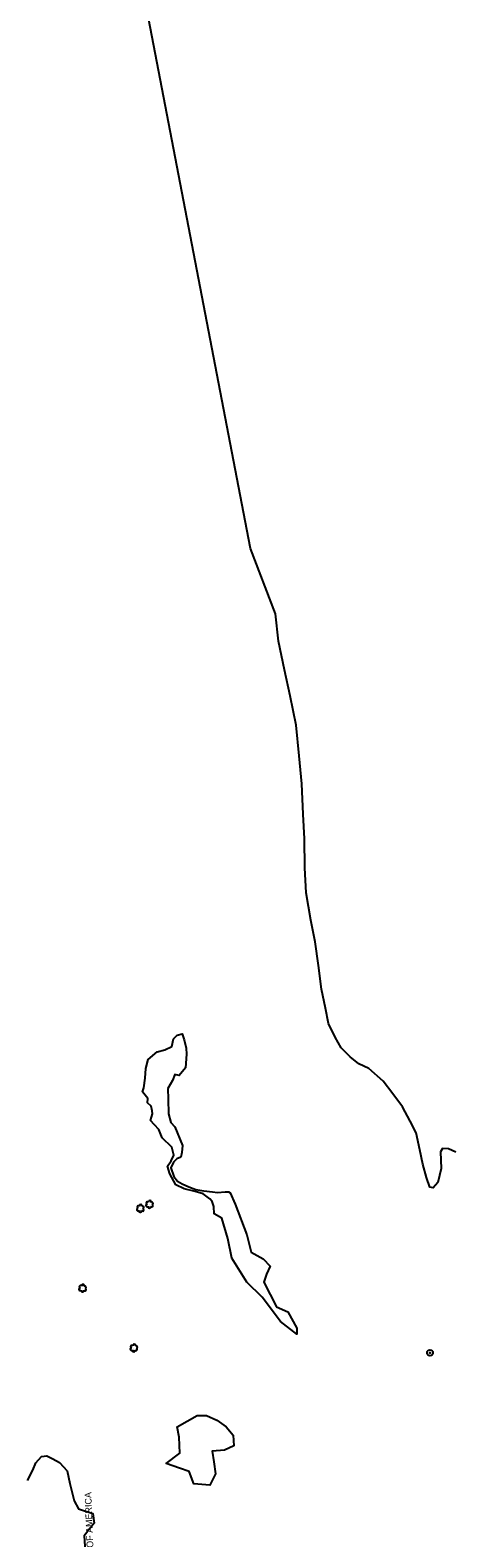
# Model space of a CAD drawing. Extents: x 3040896 to 3051146, y 687568 to 732976.
# Drawn here: x 3045021 to 3045338, y 719844 to 720970 of the extents above; entities that cross this region are included whole.
import ezdxf

# ---------------------------------------------------------------- set-up
doc = ezdxf.new("R2010")
doc.units = 0
for name, color, linetype in [('Exist Hydro Stream or Body of Water', 7, 'Continuous'), ('Exist Other Culture Area Outline', 7, 'Continuous'), ('Exist Other Culture Located Object CELL', 7, 'Continuous'), ('Exist Property Owner Text', 7, 'Continuous'), ('Exist Vegetation Hedge Row', 7, 'Continuous'), ('Exist Vegetation Shrub CELL', 7, 'Continuous')]:
    doc.layers.add(name, color=color, linetype=linetype)

msp = doc.modelspace()

# ---------------------------------------------------------------- linework, layer by layer
at = {"layer": 'Exist Hydro Stream or Body of Water'}
for points in [[(3045185.2, 720582.8), (3044984, 721627)], [(3045206, 720513.6), (3045203.7, 720534), (3045185.2, 720582.8)], [(3045338.4, 720132.2), (3045332.8, 720134.7), (3045328.5, 720134.9), (3045326.9, 720132.4), (3045327.5, 720119.9), (3045324.9, 720109.6), (3045321.5, 720105.6), (3045319, 720106.1), (3045316.4, 720113.3), (3045313.8, 720123.2), (3045311.4, 720133.8), (3045308.7, 720146.7), (3045304.4, 720155.3), (3045298.5, 720165.9), (3045291.4, 720175.8), (3045284.1, 720185.2), (3045273.4, 720194.5), (3045266, 720198.2), (3045259.6, 720203.4), (3045252.8, 720210.1), (3045248.3, 720218), (3045243.3, 720228.2), (3045241, 720239.6), (3045238.1, 720253.8), (3045236, 720271.4), (3045233.4, 720289.1), (3045230.1, 720305.3), (3045226.8, 720325.8), (3045225.6, 720344.4), (3045225.4, 720366), (3045224.4, 720384.4), (3045223.5, 720407), (3045221.5, 720427.9), (3045219.2, 720450.9), (3045214.8, 720472.7), (3045210.5, 720492.3), (3045206, 720513.6)]]:
    msp.add_lwpolyline(points, dxfattribs=at)
at = {"layer": 'Exist Other Culture Area Outline'}
for points in [[(3045157.7, 720091.6), (3045156.6, 720095.4), (3045154.9, 720097.3), (3045149.7, 720101.1), (3045143.9, 720102.8), (3045135.7, 720104.8), (3045129.3, 720107.7), (3045124.9, 720115.9), (3045123.2, 720121.8), (3045125.8, 720125.7), (3045128, 720130), (3045126.4, 720136), (3045119.3, 720142.8), (3045116.6, 720149.2), (3045113.5, 720152.5), (3045110.4, 720155.7), (3045112.1, 720160.8), (3045111.8, 720163), (3045111, 720166.5), (3045108.3, 720169.1), (3045108.6, 720172.2), (3045104.4, 720177.1), (3045105.6, 720180.1), (3045106.6, 720187.3), (3045107, 720194.5), (3045108.8, 720201.3), (3045115.4, 720207), (3045121.1, 720208.6), (3045126.4, 720211.1), (3045127.6, 720216.8), (3045130.5, 720219.6), (3045134.2, 720220.6), (3045135.5, 720216), (3045137.2, 720209.7), (3045137.4, 720205.2), (3045136.5, 720195.1), (3045131.8, 720189.4), (3045128.6, 720190.2), (3045126.8, 720185.7), (3045123.5, 720179.7), (3045123.8, 720171.7), (3045124, 720160.8), (3045125.7, 720154.2), (3045128.6, 720151), (3045134.4, 720137.1), (3045133.8, 720132), (3045133.2, 720128.5), (3045130.2, 720127.1), (3045127.6, 720124.6), (3045125.6, 720120.5), (3045128, 720114.1), (3045130.7, 720110.4), (3045134.2, 720108.5), (3045139.2, 720106.2), (3045144.4, 720104.2), (3045150.3, 720103.4), (3045156.8, 720102.5), (3045160.5, 720102.1), (3045166.1, 720102.6), (3045168.6, 720102.5), (3045169.9, 720101.7), (3045173.6, 720093.3)], [(3045173.6, 720093.3), (3045182.5, 720070.4), (3045185.6, 720057.5), (3045194.7, 720052.6), (3045199.7, 720047), (3045197, 720041), (3045195.2, 720035.2), (3045204.6, 720016.7), (3045213.1, 720012.9), (3045219.7, 720000.8), (3045219.7, 719996.3), (3045207.6, 720005.7), (3045193.9, 720023.8), (3045182.5, 720035.1), (3045171.1, 720053), (3045168.3, 720067.6), (3045163.8, 720082.8), (3045158, 720086.1), (3045157.7, 720091.6)]]:
    msp.add_lwpolyline(points, dxfattribs=at)
at = {"layer": 'Exist Other Culture Located Object CELL'}
for radius in [2.18, 0.24]:
    msp.add_circle((3045319.1, 719982.4), radius, dxfattribs=at)
at = {"layer": 'Exist Vegetation Hedge Row'}
for points in [[(3045145.2, 719935.6), (3045152.2, 719935.6), (3045159.9, 719932), (3045166.9, 719927.1), (3045172.1, 719921), (3045172.6, 719912.9), (3045165.7, 719909.7), (3045156.5, 719908.9), (3045157.8, 719901), (3045158.9, 719892), (3045154.7, 719883.6), (3045142.8, 719884.7), (3045139.4, 719893.9), (3045132.2, 719896.3), (3045122.1, 719899.8), (3045132.5, 719907.6), (3045131.9, 719919.3), (3045130.3, 719927.2), (3045145.2, 719935.6)], [(3045018.6, 719887.1), (3045022.6, 719894.8), (3045024.8, 719900.2), (3045029.1, 719904.9), (3045033.1, 719905.5), (3045037.6, 719903.3), (3045042.6, 719900.5), (3045048.3, 719894.2)], [(3045048.3, 719894.2), (3045050.3, 719884.8), (3045053.5, 719871.8), (3045056.7, 719865.9), (3045067.5, 719862.4), (3045068.4, 719855.3), (3045061, 719845.7), (3045061.8, 719834.1)]]:
    msp.add_lwpolyline(points, dxfattribs=at)
at = {"layer": 'Exist Vegetation Shrub CELL'}
for p, q in [((3045103, 720090), (3045103, 720090)), ((3045109.8, 720093), (3045109.8, 720093)), ((3045059.8, 720030.4), (3045059.8, 720030.4)), ((3045098.1, 719985.8), (3045098.1, 719985.8))]:
    msp.add_line(p, q, dxfattribs=at)
for centre, radius, start, end in [((3045110, 720095.1), 0.99, 334.8391, 200.4717), ((3045101.2, 720089.3), 0.955, 95.1099, 327.9534), ((3045101.5, 720091.2), 0.968, 35.8908, 245.4216), ((3045102.8, 720088.3), 0.984, 151.2797, 21.387), ((3045103.2, 720092.1), 0.99, 334.8391, 200.4717), ((3045104.6, 720089.1), 0.937, 204.9913, 73.4601), ((3045104.6, 720090.9), 0.929, 284.4567, 126.0861), ((3045108, 720092.3), 0.955, 95.1099, 327.9534), ((3045108.3, 720094.1), 0.968, 35.8908, 245.4216), ((3045109.7, 720091.3), 0.984, 151.2797, 21.387), ((3045111.4, 720092.1), 0.937, 204.9913, 73.4601), ((3045111.5, 720093.9), 0.929, 284.4567, 126.0861), ((3045058, 720029.7), 0.955, 95.1099, 327.9534), ((3045058.3, 720031.6), 0.968, 35.8908, 245.4216), ((3045059.7, 720028.8), 0.984, 151.2797, 21.387), ((3045060.1, 720032.5), 0.99, 334.8391, 200.4717), ((3045061.5, 720029.5), 0.937, 204.9913, 73.4601), ((3045061.5, 720031.3), 0.929, 284.4567, 126.0861), ((3045096.3, 719985.1), 0.955, 95.1099, 327.9534), ((3045096.6, 719987), 0.968, 35.8908, 245.4216), ((3045098, 719984.2), 0.984, 151.2797, 21.387), ((3045098.3, 719987.9), 0.99, 334.8391, 200.4717), ((3045099.7, 719984.9), 0.937, 204.9913, 73.4601), ((3045099.8, 719986.7), 0.929, 284.4567, 126.0861)]:
    msp.add_arc(centre, radius, start, end, dxfattribs=at)

# ---------------------------------------------------------------- texts
at = {"layer": 'Exist Property Owner Text'}
msp.add_text(' UNITED STATES OF AMERICA', height=5, rotation=92.18, dxfattribs=at).set_placement((3045070, 719780.5))

doc.saveas('drawing.dxf')
